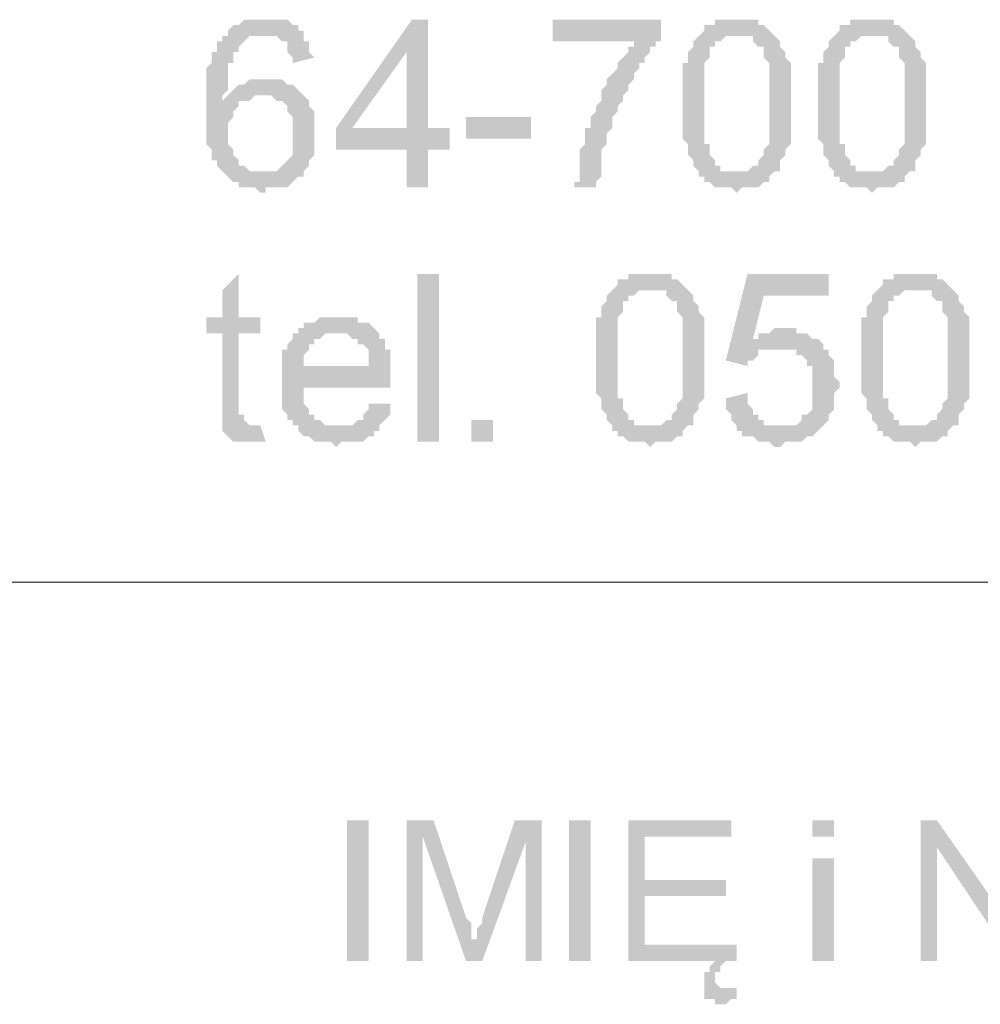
# Model space of a CAD drawing. Header units: millimetres. Extents: x -14047 to 49934, y -21523 to 14989.
# Tile 433 of 580: x 22587 to 22662, y 11999 to 12076. Entities that reach past the tile are written whole.
import ezdxf

# ---------------------------------------------------------------- set-up
doc = ezdxf.new("R2010")
doc.units = ezdxf.units.MM
doc.layers.add('C00-00-00', color=7, linetype='Continuous')

msp = doc.modelspace()

# ---------------------------------------------------------------- hatches: boundary and pattern name
at = {"layer": 'C00-00-00'}
h = msp.add_hatch(color=256, dxfattribs=at)
h.dxf.hatch_style = 2
h.paths.add_polyline_path([(22606.066, 12075.548), (22604.373, 12075.548), (22603.95, 12075.124), (22603.526, 12075.124), (22603.103, 12074.701), (22603.103, 12074.278), (22606.913, 12074.278), (22607.336, 12073.854), (22607.76, 12073.854), (22607.76, 12073.008), (22608.183, 12072.584), (22608.183, 12072.161), (22609.876, 12072.584), (22609.453, 12073.008), (22609.453, 12073.854), (22609.03, 12073.854), (22609.03, 12074.701), (22608.606, 12074.701), (22608.606, 12075.124), (22608.183, 12075.124), (22607.76, 12075.548), (22606.49, 12075.548)])
h = msp.add_hatch(color=256, dxfattribs=at)
h.dxf.hatch_style = 2
h.paths.add_polyline_path([(22618.766, 12075.548), (22617.496, 12075.548), (22611.57, 12067.081), (22611.57, 12065.388), (22617.073, 12065.388), (22617.073, 12062.424), (22618.766, 12062.424), (22618.766, 12065.388), (22620.46, 12065.388), (22620.46, 12067.081), (22612.84, 12067.081), (22617.073, 12073.008)])
h = msp.add_hatch(color=256, dxfattribs=at)
h.dxf.hatch_style = 2
h.paths.add_polyline_path([(22618.766, 12075.548), (22617.073, 12073.008), (22617.073, 12067.081), (22612.84, 12067.081), (22618.766, 12067.081)])
h = msp.add_hatch(color=256, dxfattribs=at)
h.dxf.hatch_style = 2
h.paths.add_polyline_path([(22636.97, 12075.548), (22628.503, 12075.548), (22628.503, 12073.854), (22634.853, 12073.854), (22634.853, 12073.431), (22634.43, 12073.431), (22634.43, 12073.008), (22634.006, 12072.584), (22633.583, 12072.161), (22633.583, 12071.738), (22633.16, 12071.314), (22632.736, 12070.891), (22632.736, 12070.468), (22632.313, 12070.044), (22632.313, 12069.198), (22631.89, 12068.774), (22631.89, 12068.351), (22631.466, 12067.928), (22631.466, 12067.081), (22631.043, 12067.081), (22631.043, 12066.234), (22631.043, 12065.811), (22630.62, 12065.388), (22630.62, 12062.848), (22630.196, 12062.848), (22630.196, 12062.424), (22631.89, 12062.424), (22631.89, 12062.848), (22632.313, 12063.271), (22632.313, 12064.118), (22632.313, 12065.388), (22632.736, 12065.811), (22632.736, 12066.234), (22632.736, 12066.658), (22633.16, 12067.081), (22633.16, 12067.928), (22633.583, 12068.351), (22633.583, 12068.774), (22634.006, 12069.198), (22634.006, 12069.621), (22634.43, 12070.044), (22634.43, 12070.468), (22634.853, 12070.891), (22634.853, 12071.314), (22635.276, 12071.738), (22635.276, 12072.161), (22635.7, 12072.161), (22635.7, 12072.584), (22636.123, 12073.008), (22636.123, 12073.431), (22636.546, 12073.431), (22636.546, 12073.854), (22636.97, 12073.854), (22636.97, 12074.278)])
h = msp.add_hatch(color=256, dxfattribs=at)
h.dxf.hatch_style = 2
h.paths.add_polyline_path([(22642.896, 12075.548), (22641.203, 12075.548), (22641.203, 12075.124), (22640.356, 12075.124), (22640.356, 12074.701), (22639.933, 12074.278), (22644.166, 12074.278), (22644.166, 12073.854), (22644.59, 12073.431), (22645.013, 12073.431), (22645.013, 12073.008), (22645.013, 12072.584), (22645.436, 12072.161), (22645.436, 12068.774), (22645.436, 12065.811), (22645.013, 12065.388), (22645.013, 12064.964), (22644.59, 12064.541), (22644.59, 12064.118), (22644.166, 12064.118), (22643.743, 12063.694), (22642.896, 12063.694), (22639.933, 12063.271), (22640.356, 12063.271), (22640.356, 12062.848), (22640.78, 12062.848), (22641.203, 12062.424), (22642.473, 12062.424), (22642.896, 12062.001), (22643.32, 12062.424), (22644.59, 12062.424), (22645.013, 12062.848), (22645.436, 12062.848), (22645.436, 12063.271), (22645.86, 12063.694), (22646.283, 12063.694), (22646.283, 12064.541), (22646.706, 12064.964), (22646.706, 12065.388), (22647.13, 12065.811), (22647.13, 12067.081), (22647.13, 12071.314), (22647.13, 12072.161), (22646.706, 12072.584), (22646.706, 12073.008), (22646.283, 12073.431), (22646.283, 12073.854), (22645.86, 12074.278), (22645.436, 12074.701), (22645.013, 12075.124), (22644.59, 12075.124), (22644.59, 12075.548), (22643.32, 12075.548)])
h = msp.add_hatch(color=256, dxfattribs=at)
h.dxf.hatch_style = 2
h.paths.add_polyline_path([(22653.48, 12075.548), (22651.786, 12075.548), (22651.786, 12075.124), (22650.94, 12075.124), (22650.94, 12074.701), (22650.516, 12074.278), (22654.75, 12074.278), (22654.75, 12073.854), (22655.173, 12073.431), (22655.596, 12073.431), (22655.596, 12073.008), (22655.596, 12072.584), (22656.02, 12072.161), (22656.02, 12068.774), (22656.02, 12065.811), (22655.596, 12065.388), (22655.596, 12064.964), (22655.173, 12064.541), (22655.173, 12064.118), (22654.75, 12064.118), (22654.326, 12063.694), (22653.48, 12063.694), (22650.516, 12063.271), (22650.94, 12063.271), (22650.94, 12062.848), (22651.363, 12062.848), (22651.786, 12062.424), (22653.056, 12062.424), (22653.48, 12062.001), (22653.903, 12062.424), (22655.173, 12062.424), (22655.596, 12062.848), (22656.02, 12062.848), (22656.02, 12063.271), (22656.443, 12063.694), (22656.866, 12063.694), (22656.866, 12064.541), (22657.29, 12064.964), (22657.29, 12065.388), (22657.713, 12065.811), (22657.713, 12067.081), (22657.713, 12071.314), (22657.713, 12072.161), (22657.29, 12072.584), (22657.29, 12073.008), (22656.866, 12073.431), (22656.866, 12073.854), (22656.443, 12074.278), (22656.02, 12074.701), (22655.596, 12075.124), (22655.173, 12075.124), (22655.173, 12075.548), (22653.903, 12075.548)])
h = msp.add_hatch(color=256, dxfattribs=at)
h.dxf.hatch_style = 2
h.paths.add_polyline_path([(22603.103, 12074.278), (22602.68, 12074.278), (22602.68, 12073.854), (22602.256, 12073.854), (22602.256, 12073.008), (22601.833, 12073.008), (22601.833, 12072.161), (22601.41, 12071.738), (22601.41, 12065.811), (22601.833, 12065.388), (22601.833, 12064.541), (22602.256, 12064.541), (22602.256, 12064.118), (22602.68, 12063.694), (22603.103, 12063.271), (22603.526, 12062.848), (22603.95, 12062.848), (22603.95, 12062.424), (22605.22, 12062.424), (22605.643, 12062.001), (22606.066, 12062.001), (22606.066, 12062.424), (22607.76, 12062.424), (22608.183, 12062.848), (22608.606, 12063.271), (22609.03, 12063.271), (22605.643, 12063.694), (22604.796, 12063.694), (22604.373, 12064.118), (22603.95, 12064.118), (22603.95, 12064.541), (22603.526, 12064.964), (22603.526, 12065.388), (22603.103, 12065.811), (22603.103, 12066.658), (22603.103, 12067.504), (22603.526, 12067.928), (22603.526, 12068.351), (22603.95, 12068.774), (22603.95, 12069.198), (22604.373, 12069.198), (22602.68, 12069.198), (22602.68, 12069.621), (22603.103, 12070.044), (22603.103, 12070.891), (22603.103, 12072.161), (22603.526, 12072.161), (22603.526, 12073.008), (22603.95, 12073.008), (22603.95, 12073.431), (22604.373, 12073.854), (22604.796, 12074.278), (22606.066, 12074.278)])
h = msp.add_hatch(color=256, dxfattribs=at)
h.dxf.hatch_style = 2
h.paths.add_polyline_path([(22639.933, 12074.278), (22639.51, 12073.854), (22639.51, 12073.431), (22639.086, 12073.008), (22639.086, 12072.584), (22639.086, 12072.161), (22638.663, 12072.161), (22638.663, 12068.774), (22638.663, 12066.234), (22639.086, 12065.811), (22639.086, 12064.964), (22639.51, 12064.541), (22639.51, 12064.118), (22639.933, 12063.694), (22639.933, 12063.271), (22642.896, 12063.694), (22641.626, 12063.694), (22641.626, 12064.118), (22641.203, 12064.118), (22641.203, 12064.541), (22640.78, 12064.964), (22640.78, 12065.811), (22640.356, 12065.811), (22640.356, 12072.161), (22640.78, 12072.584), (22640.78, 12073.431), (22641.203, 12073.431), (22641.203, 12073.854), (22641.626, 12073.854), (22642.05, 12074.278), (22642.896, 12074.278)])
h = msp.add_hatch(color=256, dxfattribs=at)
h.dxf.hatch_style = 2
h.paths.add_polyline_path([(22650.516, 12074.278), (22650.093, 12073.854), (22650.093, 12073.431), (22649.67, 12073.008), (22649.67, 12072.584), (22649.67, 12072.161), (22649.246, 12072.161), (22649.246, 12068.774), (22649.246, 12066.234), (22649.67, 12065.811), (22649.67, 12064.964), (22650.093, 12064.541), (22650.093, 12064.118), (22650.516, 12063.694), (22650.516, 12063.271), (22653.48, 12063.694), (22652.21, 12063.694), (22652.21, 12064.118), (22651.786, 12064.118), (22651.786, 12064.541), (22651.363, 12064.964), (22651.363, 12065.811), (22650.94, 12065.811), (22650.94, 12072.161), (22651.363, 12072.584), (22651.363, 12073.431), (22651.786, 12073.431), (22651.786, 12073.854), (22652.21, 12073.854), (22652.633, 12074.278), (22653.48, 12074.278)])
h = msp.add_hatch(color=256, dxfattribs=at)
h.dxf.hatch_style = 2
h.paths.add_polyline_path([(22606.066, 12070.891), (22604.796, 12070.891), (22604.373, 12070.468), (22603.95, 12070.468), (22603.526, 12070.044), (22603.103, 12069.621), (22602.68, 12069.198), (22604.796, 12069.198), (22605.22, 12069.621), (22609.03, 12069.621), (22608.606, 12070.044), (22608.183, 12070.468), (22607.76, 12070.468), (22607.336, 12070.891), (22606.49, 12070.891)])
h = msp.add_hatch(color=256, dxfattribs=at)
h.dxf.hatch_style = 2
h.paths.add_polyline_path([(22609.03, 12069.621), (22605.643, 12069.621), (22606.49, 12069.621), (22606.913, 12069.198), (22607.336, 12069.198), (22607.76, 12068.774), (22607.76, 12068.351), (22608.183, 12067.928), (22608.183, 12065.388), (22608.183, 12064.964), (22607.76, 12064.541), (22607.336, 12064.118), (22606.913, 12063.694), (22605.643, 12063.694), (22609.03, 12063.271), (22609.03, 12063.694), (22609.453, 12064.118), (22609.453, 12064.541), (22609.876, 12064.964), (22609.876, 12065.811), (22609.876, 12066.658), (22609.876, 12068.351), (22609.453, 12068.774), (22609.453, 12069.198)])
h = msp.add_hatch(color=256, dxfattribs=at)
h.dxf.hatch_style = 2
h.paths.add_polyline_path([(22621.73, 12067.928), (22621.73, 12066.234), (22626.81, 12066.234), (22626.81, 12067.928)])
h = msp.add_hatch(color=256, dxfattribs=at)
h.dxf.hatch_style = 2
h.paths.add_polyline_path([(22603.95, 12055.651), (22602.68, 12054.381), (22602.68, 12052.264), (22601.41, 12052.264), (22601.41, 12050.994), (22602.68, 12050.994), (22602.68, 12043.798), (22605.22, 12043.798), (22604.796, 12043.798), (22604.373, 12044.221), (22604.373, 12044.644), (22603.95, 12044.644), (22603.95, 12050.994), (22605.643, 12050.994), (22605.643, 12052.264), (22603.95, 12052.264)])
h = msp.add_hatch(color=256, dxfattribs=at)
h.dxf.hatch_style = 2
h.paths.add_polyline_path([(22617.92, 12055.651), (22617.92, 12042.528), (22619.613, 12042.528), (22619.613, 12055.651)])
h = msp.add_hatch(color=256, dxfattribs=at)
h.dxf.hatch_style = 2
h.paths.add_polyline_path([(22636.123, 12055.651), (22634.43, 12055.651), (22634.43, 12055.228), (22633.583, 12055.228), (22633.583, 12054.804), (22633.16, 12054.381), (22637.393, 12054.381), (22637.393, 12053.958), (22637.816, 12053.534), (22638.24, 12053.534), (22638.24, 12053.111), (22638.24, 12052.688), (22638.663, 12052.264), (22638.663, 12048.878), (22638.663, 12045.914), (22638.24, 12045.491), (22638.24, 12045.068), (22637.816, 12044.644), (22637.816, 12044.221), (22637.393, 12044.221), (22636.97, 12043.798), (22636.123, 12043.798), (22633.16, 12043.374), (22633.583, 12043.374), (22633.583, 12042.951), (22634.006, 12042.951), (22634.43, 12042.528), (22635.7, 12042.528), (22636.123, 12042.104), (22636.546, 12042.528), (22637.816, 12042.528), (22638.24, 12042.951), (22638.663, 12042.951), (22638.663, 12043.374), (22639.086, 12043.798), (22639.51, 12043.798), (22639.51, 12044.644), (22639.933, 12045.068), (22639.933, 12045.491), (22640.356, 12045.914), (22640.356, 12047.184), (22640.356, 12051.418), (22640.356, 12052.264), (22639.933, 12052.688), (22639.933, 12053.111), (22639.51, 12053.534), (22639.51, 12053.958), (22639.086, 12054.381), (22638.663, 12054.804), (22638.24, 12055.228), (22637.816, 12055.228), (22637.816, 12055.651), (22636.546, 12055.651)])
h = msp.add_hatch(color=256, dxfattribs=at)
h.dxf.hatch_style = 2
h.paths.add_polyline_path([(22650.093, 12055.651), (22643.743, 12055.651), (22642.05, 12048.878), (22643.743, 12048.454), (22643.743, 12048.878), (22644.166, 12048.878), (22644.59, 12049.301), (22644.59, 12049.724), (22646.283, 12049.724), (22649.67, 12050.148), (22649.246, 12050.571), (22644.166, 12050.571), (22645.013, 12053.958), (22650.093, 12053.958)])
h = msp.add_hatch(color=256, dxfattribs=at)
h.dxf.hatch_style = 2
h.paths.add_polyline_path([(22656.866, 12055.651), (22655.173, 12055.651), (22655.173, 12055.228), (22654.326, 12055.228), (22654.326, 12054.804), (22653.903, 12054.381), (22658.136, 12054.381), (22658.136, 12053.958), (22658.56, 12053.534), (22658.983, 12053.534), (22658.983, 12053.111), (22658.983, 12052.688), (22659.406, 12052.264), (22659.406, 12048.878), (22659.406, 12045.914), (22658.983, 12045.491), (22658.983, 12045.068), (22658.56, 12044.644), (22658.56, 12044.221), (22658.136, 12044.221), (22657.713, 12043.798), (22656.866, 12043.798), (22653.903, 12043.374), (22654.326, 12043.374), (22654.326, 12042.951), (22654.75, 12042.951), (22655.173, 12042.528), (22656.443, 12042.528), (22656.866, 12042.104), (22657.29, 12042.528), (22658.56, 12042.528), (22658.983, 12042.951), (22659.406, 12042.951), (22659.406, 12043.374), (22659.83, 12043.798), (22660.253, 12043.798), (22660.253, 12044.644), (22660.676, 12045.068), (22660.676, 12045.491), (22661.1, 12045.914), (22661.1, 12047.184), (22661.1, 12051.418), (22661.1, 12052.264), (22660.676, 12052.688), (22660.676, 12053.111), (22660.253, 12053.534), (22660.253, 12053.958), (22659.83, 12054.381), (22659.406, 12054.804), (22658.983, 12055.228), (22658.56, 12055.228), (22658.56, 12055.651), (22657.29, 12055.651)])
h = msp.add_hatch(color=256, dxfattribs=at)
h.dxf.hatch_style = 2
h.paths.add_polyline_path([(22633.16, 12054.381), (22632.736, 12053.958), (22632.736, 12053.534), (22632.313, 12053.111), (22632.313, 12052.688), (22632.313, 12052.264), (22631.89, 12052.264), (22631.89, 12048.878), (22631.89, 12046.338), (22632.313, 12045.914), (22632.313, 12045.068), (22632.736, 12044.644), (22632.736, 12044.221), (22633.16, 12043.798), (22633.16, 12043.374), (22636.123, 12043.798), (22634.853, 12043.798), (22634.853, 12044.221), (22634.43, 12044.221), (22634.43, 12044.644), (22634.006, 12045.068), (22634.006, 12045.914), (22633.583, 12045.914), (22633.583, 12052.264), (22634.006, 12052.688), (22634.006, 12053.534), (22634.43, 12053.534), (22634.43, 12053.958), (22634.853, 12053.958), (22635.276, 12054.381), (22636.123, 12054.381)])
h = msp.add_hatch(color=256, dxfattribs=at)
h.dxf.hatch_style = 2
h.paths.add_polyline_path([(22653.903, 12054.381), (22653.48, 12053.958), (22653.48, 12053.534), (22653.056, 12053.111), (22653.056, 12052.688), (22653.056, 12052.264), (22652.633, 12052.264), (22652.633, 12048.878), (22652.633, 12046.338), (22653.056, 12045.914), (22653.056, 12045.068), (22653.48, 12044.644), (22653.48, 12044.221), (22653.903, 12043.798), (22653.903, 12043.374), (22656.866, 12043.798), (22655.596, 12043.798), (22655.596, 12044.221), (22655.173, 12044.221), (22655.173, 12044.644), (22654.75, 12045.068), (22654.75, 12045.914), (22654.326, 12045.914), (22654.326, 12052.264), (22654.75, 12052.688), (22654.75, 12053.534), (22655.173, 12053.534), (22655.173, 12053.958), (22655.596, 12053.958), (22656.02, 12054.381), (22656.866, 12054.381)])
h = msp.add_hatch(color=256, dxfattribs=at)
h.dxf.hatch_style = 2
h.paths.add_polyline_path([(22611.57, 12052.264), (22610.3, 12052.264), (22609.876, 12051.841), (22609.03, 12051.841), (22609.03, 12051.418), (22608.606, 12051.418), (22608.606, 12050.994), (22612.416, 12050.994), (22612.84, 12050.571), (22613.263, 12050.571), (22613.263, 12050.148), (22613.686, 12050.148), (22614.11, 12049.724), (22614.11, 12048.878), (22614.11, 12048.454), (22609.03, 12048.454), (22615.803, 12048.031), (22615.803, 12049.724), (22615.38, 12049.724), (22615.38, 12050.571), (22614.956, 12050.571), (22614.956, 12050.994), (22614.533, 12051.418), (22614.11, 12051.841), (22613.263, 12051.841), (22613.263, 12052.264), (22611.993, 12052.264)])
h = msp.add_hatch(color=256, dxfattribs=at)
h.dxf.hatch_style = 2
h.paths.add_polyline_path([(22608.606, 12050.994), (22608.183, 12050.994), (22608.183, 12050.571), (22607.76, 12050.148), (22607.76, 12049.724), (22607.336, 12049.724), (22607.336, 12045.914), (22607.336, 12045.068), (22607.76, 12044.644), (22607.76, 12044.221), (22608.183, 12044.221), (22608.183, 12043.798), (22611.57, 12043.798), (22610.723, 12043.798), (22610.3, 12044.221), (22609.876, 12044.221), (22609.876, 12044.644), (22609.453, 12044.644), (22609.453, 12045.068), (22609.03, 12045.491), (22609.03, 12045.914), (22609.03, 12046.761), (22615.803, 12046.761), (22615.803, 12047.184), (22615.803, 12048.031), (22609.03, 12048.454), (22609.03, 12048.878), (22609.03, 12049.301), (22609.453, 12049.724), (22609.453, 12050.148), (22609.876, 12050.148), (22609.876, 12050.571), (22610.3, 12050.571), (22610.723, 12050.994), (22611.57, 12050.994)])
h = msp.add_hatch(color=256, dxfattribs=at)
h.dxf.hatch_style = 2
h.paths.add_polyline_path([(22646.706, 12051.418), (22645.86, 12051.418), (22645.436, 12050.994), (22644.59, 12050.994), (22644.59, 12050.571), (22644.166, 12050.571), (22649.246, 12050.571), (22648.823, 12050.571), (22648.4, 12050.994), (22647.553, 12050.994), (22647.553, 12051.418), (22647.13, 12051.418)])
h = msp.add_hatch(color=256, dxfattribs=at)
h.dxf.hatch_style = 2
h.paths.add_polyline_path([(22649.67, 12050.148), (22646.283, 12049.724), (22647.553, 12049.724), (22647.553, 12049.301), (22647.976, 12049.301), (22648.4, 12048.878), (22648.4, 12048.454), (22648.823, 12048.454), (22648.823, 12046.761), (22648.823, 12045.914), (22648.823, 12045.068), (22648.4, 12044.644), (22647.976, 12044.644), (22647.976, 12044.221), (22647.553, 12043.798), (22646.283, 12043.798), (22649.67, 12043.798), (22650.093, 12044.221), (22650.093, 12044.644), (22650.516, 12045.068), (22650.516, 12046.338), (22650.94, 12046.761), (22650.94, 12047.184), (22650.516, 12047.608), (22650.516, 12048.454), (22650.516, 12048.878), (22650.093, 12049.301), (22650.093, 12049.724), (22649.67, 12049.724)])
h = msp.add_hatch(color=256, dxfattribs=at)
h.dxf.hatch_style = 2
h.paths.add_polyline_path([(22643.743, 12046.338), (22642.05, 12045.914), (22642.05, 12045.068), (22642.473, 12044.644), (22642.473, 12044.221), (22642.896, 12043.798), (22642.896, 12043.374), (22643.32, 12043.374), (22643.32, 12042.951), (22644.166, 12042.951), (22644.59, 12042.528), (22645.436, 12042.528), (22645.86, 12042.104), (22646.283, 12042.104), (22646.706, 12042.528), (22647.976, 12042.528), (22648.4, 12042.951), (22648.823, 12042.951), (22649.246, 12043.374), (22649.67, 12043.798), (22645.013, 12043.798), (22645.013, 12044.221), (22644.59, 12044.221), (22644.59, 12044.644), (22644.166, 12044.644), (22644.166, 12045.068), (22643.743, 12045.491), (22643.743, 12045.914)])
h = msp.add_hatch(color=256, dxfattribs=at)
h.dxf.hatch_style = 2
h.paths.add_polyline_path([(22614.11, 12045.491), (22614.11, 12045.068), (22613.686, 12044.644), (22613.686, 12044.221), (22613.263, 12044.221), (22612.84, 12043.798), (22608.606, 12043.798), (22608.606, 12043.374), (22609.03, 12042.951), (22609.453, 12042.951), (22609.876, 12042.528), (22611.146, 12042.528), (22611.57, 12042.104), (22611.993, 12042.528), (22613.686, 12042.528), (22614.11, 12042.951), (22614.533, 12042.951), (22614.533, 12043.374), (22614.956, 12043.374), (22614.956, 12043.798), (22615.38, 12044.221), (22615.803, 12044.644), (22615.803, 12045.491)])
h = msp.add_hatch(color=256, dxfattribs=at)
h.dxf.hatch_style = 2
h.paths.add_polyline_path([(22622.153, 12044.221), (22622.153, 12042.528), (22623.846, 12042.528), (22623.846, 12044.221)])
h = msp.add_hatch(color=256, dxfattribs=at)
h.dxf.hatch_style = 2
h.paths.add_polyline_path([(22605.643, 12043.798), (22602.68, 12043.798), (22602.68, 12043.374), (22603.103, 12042.951), (22603.526, 12042.528), (22606.066, 12042.528)])
h = msp.add_hatch(color=256, dxfattribs=at)
h.dxf.hatch_style = 2
h.paths.add_polyline_path([(22612.416, 12012.894), (22612.416, 12001.888), (22614.11, 12001.888), (22614.11, 12012.894)])
h = msp.add_hatch(color=256, dxfattribs=at)
h.dxf.hatch_style = 2
h.paths.add_polyline_path([(22619.19, 12012.894), (22617.073, 12012.894), (22617.073, 12001.888), (22618.343, 12001.888), (22618.343, 12011.624)])
h = msp.add_hatch(color=256, dxfattribs=at)
h.dxf.hatch_style = 2
h.paths.add_polyline_path([(22619.19, 12012.894), (22618.343, 12011.624), (22621.73, 12001.888), (22622.576, 12003.581), (22622.153, 12003.581), (22622.153, 12004.004), (22622.153, 12004.851), (22621.73, 12005.274)])
h = msp.add_hatch(color=256, dxfattribs=at)
h.dxf.hatch_style = 2
h.paths.add_polyline_path([(22627.656, 12012.894), (22625.54, 12012.894), (22623, 12005.274), (22623, 12004.851), (22622.576, 12004.428), (22622.576, 12003.581), (22621.73, 12001.888), (22623, 12001.888), (22626.386, 12011.201)])
h = msp.add_hatch(color=256, dxfattribs=at)
h.dxf.hatch_style = 2
h.paths.add_polyline_path([(22627.656, 12012.894), (22626.386, 12011.201), (22626.386, 12001.888), (22627.656, 12001.888)])
h = msp.add_hatch(color=256, dxfattribs=at)
h.dxf.hatch_style = 2
h.paths.add_polyline_path([(22629.773, 12012.894), (22629.773, 12001.888), (22631.466, 12001.888), (22631.466, 12012.894)])
h = msp.add_hatch(color=256, dxfattribs=at)
h.dxf.hatch_style = 2
h.paths.add_polyline_path([(22642.473, 12012.894), (22634.43, 12012.894), (22634.43, 12001.888), (22641.203, 12001.888), (22640.78, 12001.464), (22640.78, 12001.041), (22640.356, 12001.041), (22640.356, 12000.194), (22640.356, 11999.348), (22642.05, 11999.771), (22641.626, 11999.771), (22641.203, 12000.194), (22641.203, 12000.618), (22641.203, 12001.041), (22641.626, 12001.041), (22641.626, 12001.464), (22642.05, 12001.888), (22642.896, 12001.888), (22642.896, 12003.158), (22635.7, 12003.158), (22635.7, 12006.968), (22642.05, 12006.968), (22642.05, 12008.238), (22635.7, 12008.238), (22635.7, 12011.624), (22642.473, 12011.624)])
h = msp.add_hatch(color=256, dxfattribs=at)
h.dxf.hatch_style = 2
h.paths.add_polyline_path([(22648.823, 12012.894), (22648.823, 12011.624), (22650.516, 12011.624), (22650.516, 12012.894)])
h = msp.add_hatch(color=256, dxfattribs=at)
h.dxf.hatch_style = 2
h.paths.add_polyline_path([(22658.56, 12012.894), (22657.29, 12012.894), (22657.29, 12001.888), (22658.56, 12001.888), (22658.56, 12010.778)])
h = msp.add_hatch(color=256, dxfattribs=at)
h.dxf.hatch_style = 2
h.paths.add_polyline_path([(22658.56, 12012.894), (22658.56, 12010.778), (22664.486, 12001.888), (22664.486, 12004.428)])
h = msp.add_hatch(color=256, dxfattribs=at)
h.dxf.hatch_style = 2
h.paths.add_polyline_path([(22648.823, 12009.931), (22648.823, 12001.888), (22650.516, 12001.888), (22650.516, 12009.931)])
h = msp.add_hatch(color=256, dxfattribs=at)
h.dxf.hatch_style = 2
h.paths.add_polyline_path([(22642.896, 11999.771), (22642.05, 11999.771), (22640.356, 11999.348), (22640.356, 11998.924), (22641.203, 11998.924), (22641.203, 11998.501), (22642.05, 11998.501), (22642.473, 11998.924), (22642.896, 11998.924)])

# ---------------------------------------------------------------- linework, layer by layer
at = {"layer": 'C00-00-00', "lineweight": 0}
msp.add_lwpolyline([(23288.48, 12031.521), (22410.91, 12031.521)], dxfattribs=at)

doc.saveas('drawing.dxf')
